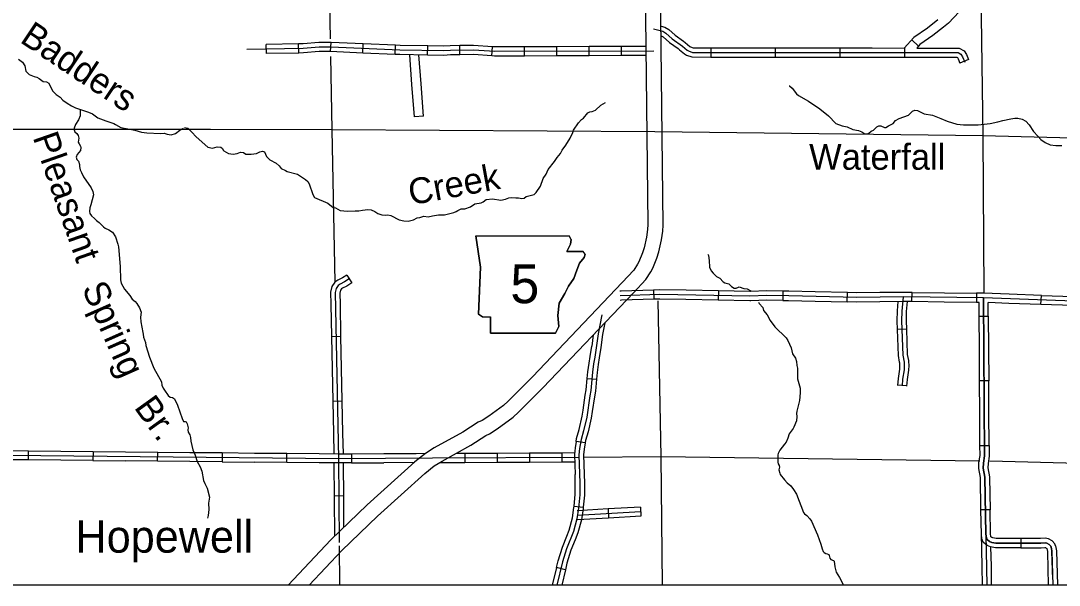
# Model space of a CAD drawing. Extents: x 1212896 to 1368412, y 378476 to 478763.
# Drawn here: x 1289328 to 1306302, y 388319 to 397540 of the extents above; entities that cross this region are included whole.
import ezdxf

# ---------------------------------------------------------------- set-up
doc = ezdxf.new("R2010")
doc.units = 0
for name, color, linetype in [('1', 7, 'Continuous'), ('Level 10', 7, 'Continuous'), ('Level 21', 7, 'Continuous'), ('Level 24', 7, 'Continuous'), ('Level 31', 7, 'Continuous'), ('Level 32', 7, 'Continuous'), ('Level 35', 7, 'Continuous'), ('Level 45', 7, 'Continuous'), ('Level 49', 7, 'Continuous'), ('Level 5', 7, 'Continuous')]:
    doc.layers.add(name, color=color, linetype=linetype)

msp = doc.modelspace()

# ---------------------------------------------------------------- linework, layer by layer
at = {"layer": '1'}
msp.add_lwpolyline([(1257400, 437504), (1319317, 437504), (1319317, 388319), (1257400, 388319)], close=True, dxfattribs=at)
at = {"layer": 'Level 10'}
for points in [[(1299514, 400023), (1299579, 394212), (1299572, 394131), (1299553, 394006), (1299517, 393833), (1299489, 393748), (1299429, 393602), (1299411, 393565), (1299347, 393469), (1299160, 393267), (1297690, 391724), (1297292, 391328), (1297216, 391257), (1296977, 391080), (1296868, 391012), (1296805, 390981), (1296556, 390820), (1296086, 390564), (1295942, 390473), (1295769, 390335), (1294989, 389633), (1294397, 389063), (1293698, 388319)], [(1294041, 388319), (1294575, 388887), (1295159, 389450), (1295931, 390144), (1296087, 390269), (1296213, 390348), (1296684, 390605), (1296928, 390763), (1296990, 390793), (1297117, 390873), (1297375, 391064), (1297465, 391147), (1297868, 391550), (1299342, 393096), (1299543, 393314), (1299628, 393440), (1299657, 393500), (1299723, 393661), (1299758, 393767), (1299800, 393962), (1299821, 394101), (1299830, 394202), (1299764, 400031)]]:
    msp.add_lwpolyline(points, dxfattribs=at)
at = {"layer": 'Level 21'}
for p, q in [((1296768, 394026), (1296844, 393518)), ((1298324, 393967), (1298289, 394025)), ((1298256, 393772), (1298316, 393891)), ((1298316, 393891), (1298324, 393967)), ((1298519, 393772), (1298256, 393772)), ((1298459, 393578), (1298535, 393671)), ((1298552, 393730), (1298519, 393772)), ((1298535, 393671), (1298552, 393730)), ((1296844, 393518), (1296810, 392749)), ((1298417, 393468), (1298459, 393578)), ((1298282, 393205), (1298366, 393332)), ((1298366, 393332), (1298417, 393468)), ((1298222, 393087), (1298282, 393205)), ((1298129, 392926), (1298222, 393087)), ((1298104, 392723), (1298129, 392926)), ((1296810, 392749), (1296877, 392706)), ((1296877, 392706), (1297004, 392706)), ((1297004, 392706), (1297004, 392436)), ((1298121, 392546), (1298104, 392723)), ((1298070, 392436), (1298121, 392546)), ((1297004, 392436), (1298070, 392436))]:
    msp.add_line(p, q, dxfattribs=at)
msp.add_lwpolyline([(1296768, 394026), (1298289, 394025)], dxfattribs=at)
at = {"layer": 'Level 31'}
for p, q in [((1299670, 393141), (1299675, 392992)), ((1300730, 393127), (1300727, 392977)), ((1301785, 393123), (1301783, 392973)), ((1302838, 392949), (1302842, 393099)), ((1303895, 392952), (1303897, 393102)), ((1304952, 393090), (1304951, 392940)), ((1306004, 392905), (1306010, 393055)), ((1304951, 392940), (1304951, 392940)), ((1304993, 392715), (1305143, 392716)), ((1298588, 391699), (1298738, 391685)), ((1305150, 391660), (1305000, 391659)), ((1298554, 390643), (1298405, 390666)), ((1298405, 390666), (1298405, 390666)), ((1298405, 390666), (1298405, 390666)), ((1305006, 390603), (1305156, 390604)), ((1289452, 390365), (1289454, 390515)), ((1290510, 390505), (1290508, 390355)), ((1291564, 390345), (1291566, 390495)), ((1292621, 390485), (1292620, 390335)), ((1293676, 390324), (1293677, 390474)), ((1294732, 390467), (1294733, 390317)), ((1295944, 390474), (1295942, 390473)), ((1289452, 390365), (1289452, 390365)), ((1290508, 390355), (1290508, 390355)), ((1290508, 390355), (1290508, 390355)), ((1291564, 390345), (1291564, 390345)), ((1293676, 390324), (1293676, 390324)), ((1298371, 389609), (1298520, 389594)), ((1298520, 389594), (1298520, 389594)), ((1305172, 389553), (1305022, 389550)), ((1305675, 389082), (1305675, 388932)), ((1306099, 388914), (1306099, 388914)), ((1298230, 388572), (1298084, 388607)), ((1298230, 388572), (1298230, 388572))]:
    msp.add_line(p, q, dxfattribs=at)
for points in [[(1299670, 393141), (1299142, 393124)], [(1300202, 393137), (1299771, 393145), (1299670, 393141)], [(1300730, 393127), (1300202, 393137)], [(1299142, 393124), (1299121, 393123)], [(1307569, 392924), (1305064, 393014), (1303756, 393029), (1302993, 393020), (1301880, 393047), (1301524, 393051), (1301244, 393042), (1299771, 393070), (1299123, 393048)], [(1299147, 392974), (1299126, 392973)], [(1299675, 392992), (1299147, 392974)], [(1300199, 392987), (1299772, 392995), (1299675, 392992)], [(1300727, 392977), (1300199, 392987)], [(1301259, 392967), (1301244, 392967), (1300727, 392977)], [(1301254, 393117), (1301243, 393117), (1300730, 393127)], [(1301785, 393123), (1301523, 393126), (1301254, 393117)], [(1301783, 392973), (1301525, 392976), (1301259, 392967)], [(1301783, 392973), (1301879, 392972), (1302310, 392961)], [(1302314, 393111), (1301882, 393122), (1301785, 393123)], [(1302310, 392961), (1302838, 392949)], [(1302842, 393099), (1302314, 393111)], [(1303367, 393099), (1302993, 393095), (1302842, 393099)], [(1303897, 393102), (1303756, 393104), (1303367, 393099)], [(1303897, 393102), (1304424, 393096)], [(1304424, 393096), (1304952, 393090)], [(1305482, 393074), (1305065, 393089), (1304952, 393090)], [(1306195, 388412), (1306183, 388874), (1306176, 388920), (1306163, 388957), (1306140, 388986), (1306100, 389008), (1306070, 389013), (1306002, 389007), (1305266, 389007), (1305198, 389019), (1305164, 389032), (1305122, 389067), (1305111, 389096), (1305104, 389155), (1305088, 390084), (1305061, 390231), (1305064, 390315), (1305082, 390432), (1305066, 393014)], [(1306010, 393055), (1305482, 393074)], [(1306010, 393055), (1306537, 393036)], [(1303369, 392949), (1302992, 392945), (1302838, 392949)], [(1303895, 392952), (1303756, 392954), (1303369, 392949)], [(1304423, 392946), (1303895, 392952)], [(1304951, 392940), (1304423, 392946)], [(1304992, 392940), (1304951, 392940)], [(1304993, 392715), (1304992, 392940)], [(1305143, 392716), (1305142, 392936)], [(1305477, 392924), (1305142, 392936)], [(1306004, 392905), (1305477, 392924)], [(1306532, 392887), (1306004, 392905)], [(1298824, 392735), (1298764, 392428), (1298709, 392046), (1298689, 391936), (1298672, 391800), (1298644, 391500), (1298627, 391411), (1298578, 391065), (1298527, 390844), (1298485, 390701), (1298462, 390552), (1298451, 390451), (1298466, 389986), (1298464, 389797), (1298442, 389579), (1298418, 389406), (1298361, 389197), (1298249, 388916), (1298182, 388699), (1298092, 388319)], [(1304997, 392187), (1304993, 392715)], [(1305143, 392716), (1305147, 392188)], [(1298877, 392608), (1298839, 392416), (1298809, 392204)], [(1298686, 392408), (1298660, 392226)], [(1298588, 391699), (1298598, 391808), (1298616, 391947), (1298636, 392058), (1298660, 392226)], [(1298809, 392204), (1298784, 392034), (1298764, 391924), (1298748, 391792), (1298738, 391685)], [(1305000, 391659), (1304997, 392187)], [(1305147, 392188), (1305150, 391660)], [(1298520, 391180), (1298555, 391423), (1298571, 391510), (1298588, 391699)], [(1298738, 391685), (1298720, 391489), (1298703, 391398), (1298668, 391158)], [(1305003, 391131), (1305000, 391659)], [(1305153, 391132), (1305150, 391660)], [(1298405, 390666), (1298413, 390717), (1298456, 390862), (1298506, 391079), (1298520, 391180)], [(1298668, 391158), (1298653, 391051), (1298601, 390824), (1298560, 390685), (1298554, 390643)], [(1305006, 390603), (1305003, 391131)], [(1305156, 390604), (1305153, 391132)], [(1298405, 390666), (1298389, 390562), (1298377, 390454), (1298388, 390126)], [(1298554, 390643), (1298538, 390542), (1298527, 390448), (1298538, 390131)], [(1305013, 390078), (1304986, 390225), (1304989, 390322), (1305007, 390437), (1305006, 390603)], [(1305156, 390604), (1305157, 390426), (1305139, 390308), (1305137, 390237), (1305163, 390092), (1305163, 390080)], [(1288924, 390518), (1289114, 390519), (1289454, 390515)], [(1289114, 390442), (1294520, 390390), (1296059, 390398)], [(1289454, 390515), (1289982, 390510)], [(1289982, 390510), (1290510, 390505)], [(1290510, 390505), (1291038, 390500)], [(1291038, 390500), (1291566, 390495)], [(1291566, 390495), (1292093, 390490)], [(1292093, 390490), (1292621, 390485)], [(1292621, 390485), (1293149, 390479)], [(1293149, 390479), (1293677, 390474)], [(1293677, 390474), (1294205, 390469)], [(1294205, 390469), (1294520, 390466), (1294732, 390467)], [(1294732, 390467), (1295260, 390470)], [(1295260, 390470), (1295788, 390473)], [(1295942, 390473), (1295769, 390335), (1295759, 390328)], [(1295788, 390473), (1295944, 390474)], [(1289452, 390365), (1289114, 390369), (1288925, 390368)], [(1289980, 390360), (1289452, 390365)], [(1290508, 390355), (1289980, 390360)], [(1290508, 390355), (1291036, 390350)], [(1291564, 390345), (1291036, 390350)], [(1292092, 390340), (1291564, 390345)], [(1292620, 390335), (1292092, 390340)], [(1292620, 390335), (1293148, 390329)], [(1293676, 390324), (1293148, 390329)], [(1294204, 390319), (1293676, 390324)], [(1294733, 390317), (1294520, 390316), (1294204, 390319)], [(1294733, 390317), (1295261, 390320)], [(1295756, 390323), (1295261, 390320)], [(1298371, 389609), (1298390, 389801), (1298392, 389985), (1298388, 390126)], [(1298538, 390131), (1298542, 389987), (1298540, 389792), (1298520, 389594)], [(1305022, 389550), (1305013, 390078)], [(1305163, 390080), (1305172, 389553)], [(1298251, 389118), (1298291, 389220), (1298345, 389420), (1298369, 389587), (1298371, 389609)], [(1298520, 389594), (1298518, 389570), (1298493, 389390), (1298434, 389173), (1298390, 389063)], [(1305105, 388983), (1305059, 389022), (1305038, 389077), (1305029, 389150), (1305022, 389550)], [(1305202, 389098), (1305185, 389112), (1305184, 389114), (1305179, 389161), (1305172, 389553)], [(1298084, 388607), (1298111, 388718), (1298180, 388941), (1298251, 389118)], [(1298390, 389063), (1298321, 388890), (1298255, 388679), (1298230, 388572)], [(1305675, 389082), (1305273, 389082), (1305218, 389091), (1305203, 389097), (1305202, 389098)], [(1306241, 388963), (1306230, 388993), (1306189, 389045), (1306124, 389079), (1306073, 389088), (1305998, 389082), (1305675, 389082)], [(1305675, 388932), (1305260, 388932), (1305178, 388946), (1305125, 388966), (1305105, 388983)], [(1305675, 388932), (1306005, 388932), (1306066, 388937), (1306075, 388936), (1306091, 388927), (1306097, 388920), (1306099, 388914)], [(1306099, 388914), (1306103, 388902), (1306108, 388867), (1306123, 388319)], [(1306241, 388963), (1306249, 388938), (1306258, 388881), (1306274, 388319)], [(1298084, 388607), (1298016, 388319)], [(1298230, 388572), (1298170, 388319)]]:
    msp.add_lwpolyline(points, dxfattribs=at)
at = {"layer": 'Level 32'}
for p, q in [((1293342, 397005), (1293339, 397155)), ((1293870, 397014), (1293867, 397164)), ((1294392, 397036), (1294399, 397186)), ((1294920, 397013), (1294926, 397163)), ((1295447, 396991), (1295454, 397141)), ((1295977, 396980), (1295980, 397130)), ((1296507, 396985), (1296505, 397135)), ((1297028, 396966), (1297039, 397116)), ((1297561, 396965), (1297561, 397115)), ((1298089, 396967), (1298089, 397117)), ((1298617, 396969), (1298617, 397119)), ((1299145, 396971), (1299145, 397121)), ((1296586, 390475), (1296587, 390325)), ((1297114, 390478), (1297115, 390328)), ((1297642, 390481), (1297643, 390331)), ((1298170, 390484), (1298171, 390334)), ((1299455, 389595), (1299464, 389445)), ((1298928, 389565), (1298936, 389415))]:
    msp.add_line(p, q, dxfattribs=at)
for points in [[(1299673, 397046), (1297074, 397036), (1296728, 397062), (1296351, 397056), (1296240, 397048), (1295526, 397062), (1294395, 397109), (1294203, 397112), (1293945, 397089), (1293022, 397072)], [(1293867, 397164), (1293339, 397155)], [(1294399, 397186), (1294397, 397186), (1294200, 397188), (1293941, 397166), (1293867, 397164)], [(1294392, 397036), (1294393, 397036), (1294206, 397038), (1293949, 397016), (1293870, 397014)], [(1294920, 397013), (1294392, 397036)], [(1294926, 397163), (1294399, 397186)], [(1295454, 397141), (1294926, 397163)], [(1295980, 397130), (1295528, 397138), (1295454, 397141)], [(1296505, 397135), (1296348, 397132), (1296238, 397125), (1295980, 397130)], [(1297039, 397116), (1296730, 397138), (1296505, 397135)], [(1297561, 397115), (1297076, 397113), (1297039, 397116)], [(1298089, 397117), (1297561, 397115)], [(1298617, 397119), (1298089, 397117)], [(1299145, 397121), (1298617, 397119)], [(1299547, 397122), (1299145, 397121)], [(1293870, 397014), (1293342, 397005)], [(1295447, 396991), (1294920, 397013)], [(1295977, 396980), (1295523, 396988), (1295447, 396991)], [(1296507, 396985), (1296354, 396982), (1296242, 396975), (1295977, 396980)], [(1297028, 396966), (1296726, 396988), (1296507, 396985)], [(1297561, 396965), (1297071, 396963), (1297028, 396966)], [(1298089, 396967), (1297561, 396965)], [(1298617, 396969), (1298089, 396967)], [(1299145, 396971), (1298617, 396969)], [(1299548, 396972), (1299145, 396971)], [(1307569, 392924), (1305064, 393014), (1303756, 393029), (1302993, 393020), (1301880, 393047), (1301524, 393051), (1301244, 393042), (1299771, 393070), (1299123, 393048)], [(1305066, 393014), (1305082, 390432), (1305064, 390315), (1305061, 390231), (1305088, 390084), (1305104, 389155), (1305111, 389096), (1305122, 389067), (1305164, 389032), (1305198, 389019), (1305266, 389007), (1306002, 389007), (1306070, 389013), (1306100, 389008), (1306140, 388986), (1306163, 388957), (1306176, 388920), (1306183, 388874), (1306197, 388319)], [(1296444, 390474), (1296586, 390475)], [(1296586, 390475), (1297114, 390478)], [(1297114, 390478), (1297642, 390481)], [(1297642, 390481), (1298170, 390484)], [(1298170, 390484), (1298381, 390485)], [(1296059, 390398), (1298452, 390412)], [(1296173, 390323), (1296587, 390325)], [(1296587, 390325), (1297115, 390328)], [(1297115, 390328), (1297643, 390331)], [(1297643, 390331), (1298171, 390334)], [(1298171, 390334), (1298381, 390335)], [(1299455, 389595), (1298928, 389565)], [(1298928, 389565), (1298421, 389536)], [(1299459, 389520), (1298426, 389461)], [(1298936, 389415), (1298430, 389387)], [(1299464, 389445), (1298936, 389415)]]:
    msp.add_lwpolyline(points, dxfattribs=at)
at = {"layer": 'Level 35'}
for points in [[(1289289, 396914), (1289355, 396867), (1289394, 396805), (1289412, 396716), (1289465, 396665), (1289546, 396630), (1289591, 396618), (1289628, 396599), (1289694, 396547), (1289750, 396541), (1289784, 396523), (1289847, 396396), (1289905, 396338), (1289970, 396292), (1290016, 396245), (1290085, 396195), (1290159, 396149), (1290221, 396119), (1290433, 396048), (1290498, 396021), (1290586, 395957), (1290720, 395907), (1290850, 395865), (1290875, 395847), (1290962, 395797), (1291191, 395754), (1291301, 395721), (1291388, 395708), (1291609, 395701), (1291671, 395704), (1291719, 395688), (1291785, 395676), (1291859, 395698), (1291929, 395753), (1291988, 395788)], [(1301890, 396477), (1301893, 396476), (1301939, 396437), (1302007, 396347), (1302038, 396322), (1302201, 396228), (1302387, 396100), (1302530, 395987), (1302650, 395864), (1302754, 395822), (1302837, 395810), (1302928, 395767), (1303023, 395747), (1303078, 395724), (1303127, 395693), (1303160, 395691), (1303189, 395706), (1303226, 395735), (1303268, 395754), (1303318, 395808), (1303354, 395826), (1303387, 395826), (1303444, 395795), (1303470, 395799), (1303512, 395825), (1303585, 395861), (1303626, 395909), (1303684, 395942), (1303838, 395996), (1303904, 396063), (1303941, 396078), (1303983, 396077), (1304097, 396021), (1304230, 395997), (1304369, 395946), (1304472, 395900), (1304627, 395853), (1304735, 395839), (1304975, 395838), (1305171, 395864), (1305301, 395890), (1305378, 395911)], [(1296887, 394582), (1296937, 394619), (1297037, 394631), (1297175, 394608), (1297252, 394626), (1297305, 394647), (1297351, 394655), (1297419, 394646), (1297462, 394648), (1297518, 394635), (1297555, 394640), (1297589, 394672), (1297678, 394689), (1297717, 394703), (1297753, 394736), (1297825, 394838), (1297868, 394964), (1297918, 395036), (1297946, 395113), (1298051, 395240), (1298094, 395306), (1298149, 395371), (1298179, 395426), (1298239, 395508), (1298310, 395621), (1298351, 395713), (1298362, 395756), (1298446, 395872), (1298492, 395925), (1298524, 395949), (1298597, 396038), (1298630, 396055), (1298668, 396061), (1298723, 396080), (1298810, 396164), (1298883, 396206)], [(1290300, 396095), (1290297, 395985), (1290269, 395923), (1290222, 395846), (1290201, 395788), (1290202, 395759), (1290213, 395724), (1290243, 395697), (1290268, 395666), (1290277, 395624), (1290268, 395555), (1290280, 395529), (1290306, 395494), (1290311, 395471), (1290304, 395419), (1290248, 395358), (1290232, 395313), (1290242, 395273), (1290272, 395245), (1290290, 395195), (1290290, 395158), (1290297, 395103), (1290321, 395063), (1290352, 394990), (1290476, 394810), (1290507, 394750), (1290515, 394697), (1290475, 394534), (1290456, 394484), (1290449, 394426), (1290455, 394391), (1290481, 394354), (1290533, 394313), (1290564, 394280), (1290610, 394246), (1290679, 394173), (1290708, 394150), (1290767, 394124), (1290829, 394089), (1290877, 394013), (1290914, 393892), (1290924, 393845), (1290951, 393525), (1290958, 393309), (1290966, 393252), (1291023, 393154), (1291112, 393051), (1291151, 392992), (1291199, 392953), (1291227, 392921), (1291271, 392853), (1291298, 392778), (1291287, 392699), (1291289, 392624), (1291321, 392446), (1291329, 392423), (1291333, 392373), (1291367, 392282), (1291373, 392237), (1291432, 392044)], [(1305378, 395911), (1305511, 395941), (1305577, 395952), (1305627, 395951), (1305696, 395935), (1305756, 395900), (1305812, 395841), (1305883, 395730), (1305950, 395653), (1306004, 395602), (1306073, 395552), (1306153, 395516), (1306245, 395501), (1306345, 395504)], [(1292006, 395798), (1292060, 395784), (1292124, 395719), (1292192, 395642), (1292386, 395478), (1292464, 395461), (1292538, 395482), (1292600, 395478), (1292625, 395454), (1292634, 395428), (1292646, 395414), (1292721, 395372), (1292797, 395359), (1292866, 395373), (1292917, 395394), (1292969, 395391), (1293007, 395361), (1293094, 395359), (1293183, 395372), (1293237, 395402), (1293278, 395411), (1293313, 395400), (1293343, 395324), (1293376, 395288), (1293398, 395271), (1293503, 395214), (1293551, 395169), (1293586, 395128), (1293656, 395097), (1293682, 395080), (1293849, 395036), (1293983, 394948), (1294019, 394914), (1294044, 394876), (1294100, 394702), (1294131, 394654), (1294347, 394560), (1294434, 394492), (1294470, 394482), (1294549, 394443), (1294669, 394428), (1294793, 394438), (1294856, 394436), (1294913, 394449), (1295000, 394458), (1295057, 394450), (1295113, 394424), (1295165, 394392), (1295229, 394371), (1295285, 394365), (1295326, 394371), (1295378, 394361), (1295512, 394287), (1295587, 394272), (1295660, 394265), (1295745, 394286), (1295805, 394321), (1295851, 394324), (1295916, 394346), (1295987, 394335), (1296060, 394354), (1296155, 394368), (1296253, 394368), (1296409, 394407), (1296447, 394422), (1296469, 394440), (1296525, 394466), (1296585, 394468), (1296681, 394502), (1296752, 394550), (1296851, 394566), (1296887, 394582)], [(1300559, 393729), (1300567, 393706), (1300578, 393626), (1300587, 393515), (1300612, 393458), (1300643, 393419), (1300699, 393365), (1300752, 393333), (1300810, 393277), (1300836, 393262), (1300903, 393244), (1300947, 393201), (1300986, 393172), (1301020, 393170), (1301057, 393190), (1301072, 393193), (1301147, 393167), (1301201, 393163), (1301262, 393127)], [(1301389, 392944), (1301399, 392920), (1301455, 392857), (1301467, 392808), (1301529, 392735), (1301579, 392644), (1301656, 392539), (1301841, 392359), (1301868, 392318), (1301920, 392200), (1301942, 392099), (1301991, 392030), (1302005, 391973), (1302012, 391907), (1302025, 391866), (1302026, 391691), (1302068, 391539), (1302067, 391460), (1302054, 391335), (1302011, 391163), (1302008, 391126), (1302014, 391073), (1302008, 391007), (1301962, 390899)], [(1291432, 392044), (1291505, 391864), (1291630, 391643), (1291634, 391587), (1291654, 391539), (1291675, 391504), (1291738, 391419), (1291772, 391393), (1291810, 391384), (1291843, 391366), (1291892, 391260), (1291968, 391041), (1291990, 390992), (1292014, 390996), (1292032, 390990), (1292048, 390957), (1292062, 390890), (1292056, 390856), (1292065, 390817), (1292092, 390775), (1292103, 390730), (1292107, 390675), (1292139, 390531), (1292176, 390443), (1292212, 390339), (1292258, 390254), (1292285, 390185), (1292317, 390029), (1292336, 389982), (1292375, 389906), (1292413, 389756), (1292397, 389660), (1292404, 389557), (1292391, 389460), (1292380, 389413)], [(1301962, 390899), (1301953, 390877), (1301888, 390790), (1301866, 390721), (1301837, 390659), (1301812, 390622), (1301734, 390527), (1301710, 390472), (1301705, 390447), (1301702, 390331), (1301706, 390305), (1301722, 390275), (1301727, 390246), (1301721, 390203), (1301736, 390149), (1301743, 390126), (1301809, 390042), (1301854, 389993), (1301913, 389943), (1301958, 389885), (1302008, 389808), (1302123, 389510), (1302136, 389485), (1302176, 389458), (1302227, 389406), (1302251, 389368), (1302351, 389144), (1302405, 388990), (1302425, 388914), (1302444, 388872), (1302459, 388855), (1302486, 388838), (1302511, 388834), (1302535, 388822), (1302544, 388804), (1302554, 388761), (1302569, 388742), (1302611, 388723), (1302622, 388711), (1302632, 388620), (1302657, 388533), (1302712, 388447), (1302774, 388319)]]:
    msp.add_lwpolyline(points, dxfattribs=at)
at = {"layer": 'Level 45'}
for p, q in [((1303891, 397229), (1304001, 397126)), ((1300605, 397098), (1300605, 396948)), ((1301661, 397097), (1301661, 396947)), ((1302717, 397096), (1302717, 396946)), ((1303773, 397095), (1303773, 396945)), ((1304818, 396909), (1304680, 396850)), ((1295912, 395982), (1295762, 395970)), ((1294659, 393385), (1294737, 393257)), ((1303804, 392504), (1303654, 392499)), ((1294406, 392383), (1294556, 392386)), ((1303809, 391578), (1303663, 391585)), ((1294427, 391327), (1294577, 391330)), ((1294452, 389782), (1294602, 389783))]:
    msp.add_line(p, q, dxfattribs=at)
for points in [[(1304771, 397864), (1304732, 397777), (1304669, 397689), (1304494, 397502), (1304413, 397437)], [(1304319, 397555), (1304149, 397420), (1303927, 397267), (1303767, 397095)], [(1299669, 397411), (1299824, 397369), (1299874, 397337), (1299976, 397247), (1300144, 397128), (1300220, 397060), (1300243, 397047), (1300308, 397025), (1304649, 397020), (1304694, 396996), (1304719, 396953), (1304757, 396865)], [(1299793, 397454), (1299854, 397437), (1299919, 397396), (1300022, 397305), (1300159, 397208)], [(1304413, 397437), (1304238, 397299), (1304026, 397153), (1303972, 397095)], [(1299795, 397297), (1299828, 397276), (1299929, 397187), (1300072, 397085)], [(1300159, 397208), (1300190, 397185), (1300263, 397120), (1300273, 397114), (1300320, 397099), (1300605, 397098)], [(1300072, 397085), (1300097, 397068), (1300175, 396998), (1300211, 396977), (1300296, 396949), (1300605, 396948)], [(1300605, 397098), (1301133, 397098)], [(1301133, 397098), (1301661, 397097)], [(1301661, 397097), (1302189, 397097)], [(1302189, 397097), (1302717, 397096)], [(1302717, 397096), (1303245, 397096)], [(1303245, 397096), (1303767, 397095)], [(1303972, 397095), (1304301, 397094)], [(1304301, 397094), (1304669, 397094), (1304746, 397050), (1304785, 396987), (1304818, 396909)], [(1295722, 396497), (1295685, 396985)], [(1295872, 396508), (1295836, 396982)], [(1300605, 396948), (1301133, 396948)], [(1301133, 396948), (1301661, 396947)], [(1301661, 396947), (1302189, 396947)], [(1302189, 396947), (1302717, 396946)], [(1302717, 396946), (1303245, 396946)], [(1303245, 396946), (1303773, 396945)], [(1303773, 396945), (1304301, 396944)], [(1304301, 396944), (1304629, 396944), (1304639, 396939), (1304651, 396919), (1304680, 396850)], [(1295762, 395970), (1295722, 396497)], [(1295912, 395982), (1295872, 396508)], [(1294659, 393385), (1294585, 393339), (1294508, 393303), (1294461, 393268), (1294414, 393199), (1294392, 393109), (1294396, 392910)], [(1294697, 393322), (1294620, 393274), (1294546, 393239), (1294515, 393217), (1294483, 393168), (1294465, 393101), (1294520, 390390), (1294530, 389017)], [(1294737, 393257), (1294656, 393207), (1294585, 393174), (1294571, 393163), (1294553, 393137), (1294542, 393092), (1294546, 392913)], [(1303750, 393029), (1303728, 392795), (1303726, 392640), (1303745, 392079), (1303765, 391965), (1303769, 391908), (1303765, 391839), (1303742, 391687), (1303734, 391577)], [(1294396, 392910), (1294406, 392383)], [(1294546, 392913), (1294556, 392386)], [(1303666, 392954), (1303652, 392800), (1303649, 392639), (1303654, 392499)], [(1303817, 392954), (1303802, 392791), (1303799, 392641), (1303804, 392504)], [(1303654, 392499), (1303669, 392071), (1303688, 391962)], [(1303804, 392504), (1303818, 392087), (1303836, 391989)], [(1294406, 392383), (1294417, 391855)], [(1294556, 392386), (1294567, 391858)], [(1303688, 391962), (1303689, 391956), (1303692, 391908), (1303689, 391847), (1303667, 391696), (1303658, 391583)], [(1303836, 391989), (1303839, 391974), (1303842, 391909), (1303838, 391832), (1303816, 391679), (1303807, 391571)], [(1294417, 391855), (1294427, 391327)], [(1294567, 391858), (1294577, 391330)], [(1294427, 391327), (1294438, 390799)], [(1294577, 391330), (1294588, 390802)], [(1294438, 390799), (1294445, 390467)], [(1294588, 390802), (1294595, 390466)], [(1294447, 390317), (1294451, 389744)], [(1294597, 390316), (1294601, 389745)], [(1294451, 389744), (1294456, 389119)], [(1294601, 389745), (1294605, 389263)], [(1305027, 389177), (1305037, 388626)], [(1305104, 389155), (1305118, 388319)], [(1305181, 388947), (1305187, 388629)], [(1305037, 388626), (1305042, 388319)], [(1305187, 388629), (1305192, 388319)]]:
    msp.add_lwpolyline(points, dxfattribs=at)
at = {"layer": 'Level 49'}
for p, q in [((1296844, 393518), (1296768, 394026)), ((1298316, 393891), (1298256, 393772)), ((1298324, 393967), (1298316, 393891)), ((1298256, 393772), (1298519, 393772)), ((1298535, 393671), (1298459, 393578)), ((1298552, 393730), (1298535, 393671)), ((1296810, 392749), (1296844, 393518)), ((1298459, 393578), (1298417, 393468)), ((1298366, 393332), (1298282, 393205)), ((1298417, 393468), (1298366, 393332)), ((1298282, 393205), (1298222, 393087)), ((1298222, 393087), (1298129, 392926)), ((1298129, 392926), (1298104, 392723)), ((1296877, 392706), (1296810, 392749)), ((1297004, 392436), (1297004, 392706)), ((1298104, 392723), (1298121, 392546)), ((1298121, 392546), (1298070, 392436)), ((1298070, 392436), (1297004, 392436))]:
    msp.add_line(p, q, dxfattribs=at)
msp.add_lwpolyline([(1296768, 394026), (1298289, 394025)], dxfattribs=at)
at = {"layer": 'Level 5'}
for points in [[(1294316, 401004), (1294385, 397243)], [(1305001, 399552), (1305052, 395661), (1305067, 393095)], [(1294391, 396956), (1294412, 395761), (1294462, 393271)], [(1292431, 395762), (1289077, 395764)], [(1310497, 395518), (1305052, 395661), (1299691, 395727), (1294412, 395761), (1292431, 395762)], [(1299743, 392965), (1299790, 390420), (1299810, 388319)], [(1298534, 390413), (1299790, 390420), (1305006, 390352)], [(1305169, 390349), (1307854, 390282)], [(1294531, 388962), (1294535, 388319)]]:
    msp.add_lwpolyline(points, dxfattribs=at)

# ---------------------------------------------------------------- texts
at = {"layer": 'Level 21'}
msp.add_text('5', height=634, dxfattribs=at).set_placement((1297331, 392927))
at = {"layer": 'Level 24'}
msp.add_text('Hopewell', height=528, dxfattribs=at).set_placement((1290222, 388851))
at = {"layer": 'Level 35'}
for s, rotation, p in [('Badders', 326.2967, (1289296, 397201)), ('Pleasant', 289.2777, (1289519, 395638)), ('Creek', 10.4115, (1295704, 394526)), ('Spring', 293.9481, (1290320, 393170)), ('Br.', 305.7153, (1291169, 391223))]:
    msp.add_text(s, height=422.4, rotation=rotation, dxfattribs=at).set_placement(p)
msp.add_text('Waterfall', height=422.4, dxfattribs=at).set_placement((1302213, 395107))
at = {"layer": 'Level 49'}
msp.add_text('5', height=634, dxfattribs=at).set_placement((1297331, 392927))

doc.saveas('drawing.dxf')
